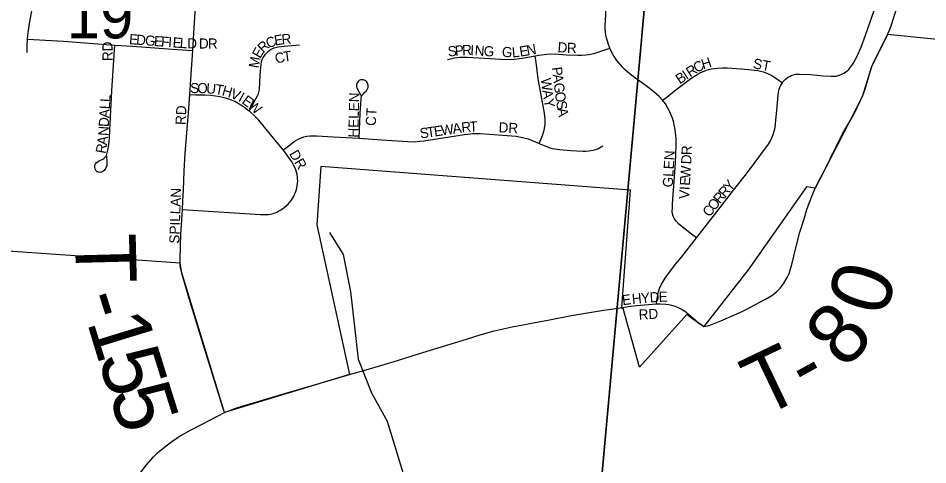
# Model space of a CAD drawing. Extents: x 1410790 to 1770854, y 448063 to 770588.
# Drawn here: x 1575504 to 1579997, y 652486 to 654692 of the extents above; entities that cross this region are included whole.
import ezdxf

# ---------------------------------------------------------------- set-up
doc = ezdxf.new("R2010")
doc.units = 0
for name, color, linetype in [('GM_X_City_Street', 7, 'Continuous'), ('GM_X_City_Street_Text', 7, 'Continuous'), ('GM_X_Corporation', 7, 'Continuous'), ('GM_X_Minor_River', 7, 'Continuous'), ('GM_X_Section', 7, 'Continuous'), ('GM_X_Section_Text', 7, 'Continuous'), ('GM_X_Township_Road', 7, 'Continuous'), ('GM_X_Township_Road_Text', 7, 'Continuous')]:
    doc.layers.add(name, color=color, linetype=linetype)

msp = doc.modelspace()

# ---------------------------------------------------------------- linework, layer by layer
at = {"layer": 'GM_X_City_Street'}
for points in [[(1579798.6, 654612.1), (1579807.8, 654632.2), (1579816.6, 654653.4), (1579843.7, 654742.5), (1579863.1, 654808), (1579876.4, 654849.9), (1579885, 654875.9), (1579900.3, 654932.5), (1579918, 655012.3), (1579923.2, 655038.1), (1579960.2, 655216.8), (1579964, 655238.6), (1579967.8, 655253.4), (1579970.8, 655260.7), (1579973.4, 655266.8), (1579979.4, 655276.4), (1579988.1, 655288.8), (1579994.2, 655295.9), (1580000.8, 655302.4)], [(1578426.8, 654543.5), (1578424.7, 654548.9), (1578420, 654561.2), (1578415.9, 654573.2), (1578412.8, 654584), (1578410, 654595.4), (1578407.4, 654609.5), (1578405.5, 654623.6), (1578403.9, 654640.7), (1578403.3, 654658.9), (1578404.2, 654680.7), (1578421.2, 655004.6)], [(1576373.8, 654646.5), (1576383.5, 654799.7), (1576388.2, 654862.6)], [(1575550.1, 654587.9), (1575553.1, 654621.7), (1575561.2, 654675), (1575573.3, 654737.2)], [(1579279.2, 654373.1), (1579281.7, 654376.8), (1579288, 654384.1), (1579294.4, 654390.6), (1579301.4, 654396.4), (1579309.3, 654401.9), (1579317.2, 654406.4), (1579326, 654410.2), (1579334.2, 654412.6), (1579343.4, 654414.8), (1579354.1, 654415.9), (1579363, 654415.8), (1579418.4, 654413.1), (1579480.3, 654407.8), (1579520.1, 654405), (1579532, 654405.3), (1579543.9, 654406.4), (1579554.2, 654408.3), (1579563.8, 654411.5), (1579572.6, 654415.3), (1579582.4, 654420.2), (1579590.7, 654425.7), (1579599.1, 654432.2), (1579606.6, 654439.3), (1579614.4, 654447.8), (1579621.4, 654457.5), (1579629.1, 654468.8), (1579639.1, 654486.6), (1579646.6, 654500.9), (1579667.9, 654549.2), (1579690.1, 654607.7), (1579743.7, 654762.9)], [(1576366, 654532.1), (1576373.8, 654646.5)], [(1575547.4, 654523.2), (1575548.8, 654558), (1575550.1, 654587.9)], [(1575550.1, 654587.9), (1575580, 654586.2), (1575728.1, 654577.7), (1575980.6, 654559.4)], [(1575939.8, 654010.2), (1575941.7, 653984.2), (1575942.3, 653977.3), (1575942.5, 653972.7), (1575941.9, 653968.8), (1575940.9, 653963.5), (1575939.1, 653957.7), (1575937.2, 653953.3), (1575935.2, 653949.6), (1575931.6, 653944.2), (1575927.8, 653939.5), (1575924.3, 653936.5), (1575920, 653933.7), (1575915, 653931.7), (1575910.6, 653930.8), (1575905.9, 653930.4), (1575900.8, 653930.8), (1575896.7, 653932.5), (1575893.2, 653934), (1575890.6, 653936.4), (1575887.6, 653939.6), (1575885.3, 653943.9), (1575883.5, 653947.8), (1575882, 653953.8), (1575881.6, 653959.8), (1575882.4, 653964.6), (1575883.8, 653969.1), (1575885.9, 653973.3), (1575888.5, 653977.4), (1575896.2, 653983.1), (1575903, 653987.2), (1575909.6, 653990.7), (1575922.7, 653996.3), (1575927.4, 653999.4), (1575931.5, 654003.3), (1575935.2, 654007.6), (1575937.6, 654010.9), (1575939.7, 654014.5), (1575947.3, 654039.5), (1575952.2, 654066), (1575955.1, 654100.9), (1575956.6, 654139.3), (1575966, 654333.2), (1575979.1, 654535), (1575980.6, 654559.4)], [(1575980.6, 654559.4), (1576068.7, 654553.1), (1576266.5, 654539), (1576340.4, 654533.9), (1576366, 654532.1)], [(1576644.7, 654232.8), (1576659, 654258.7), (1576678, 654293.3), (1576687.9, 654311.4), (1576690.4, 654318.2), (1576692.5, 654325.8), (1576693.9, 654332.7), (1576695.1, 654340.3), (1576697.3, 654373.8), (1576699.7, 654412), (1576702.3, 654447.7), (1576703.9, 654463.2), (1576705.9, 654477.1), (1576707.8, 654484.8), (1576710.6, 654491.8), (1576713.9, 654498.1), (1576718.2, 654504.5), (1576725, 654513.5), (1576733, 654522.3), (1576741.7, 654531.2), (1576750.1, 654537.6), (1576759.8, 654542.3), (1576768.9, 654545.3), (1576787.8, 654550.7), (1576817.3, 654553.7), (1576894.1, 654560.9)], [(1578058, 654506.2), (1578075.5, 654509.6), (1578114.4, 654514.5), (1578153.6, 654515.4), (1578212.4, 654511.4), (1578268, 654509.1), (1578286.9, 654509.5), (1578307.1, 654510.8), (1578322.6, 654512.6), (1578339.5, 654515.6), (1578352.1, 654518.7), (1578364, 654522.9), (1578391.2, 654532.1), (1578426.8, 654543.5)], [(1578687.2, 654287.1), (1578669.7, 654305), (1578644, 654329), (1578606.6, 654358.2), (1578559.1, 654391.4), (1578535.9, 654409.1), (1578515.7, 654425.8), (1578502.6, 654437.7), (1578489.8, 654450.2), (1578472.1, 654469.3), (1578461.8, 654483), (1578451.3, 654497.2), (1578442.7, 654510.3), (1578436.1, 654522.5), (1578426.8, 654543.5)], [(1576350.9, 654312.8), (1576358.1, 654415.1), (1576366, 654532.1)], [(1577624, 654487.9), (1577659, 654496.3), (1577685, 654499.5), (1577720.9, 654499.9), (1577835.3, 654492.2), (1577913.7, 654488.2), (1577952.9, 654489.2), (1577995.2, 654494), (1578058, 654506.2)], [(1578077.8, 654073.5), (1578089, 654101.1), (1578093.9, 654113.1), (1578101.3, 654138.2), (1578106.2, 654167.2), (1578107.1, 654193.3), (1578104.2, 654222.6), (1578088.4, 654302.8), (1578072, 654392.9), (1578063.6, 654461.1), (1578058, 654506.2)], [(1578687.2, 654287.1), (1578707.2, 654302.7), (1578746.4, 654332.9), (1578826.3, 654394.1), (1578839, 654402.9), (1578852.6, 654411.2), (1578867.6, 654419.6), (1578879.9, 654425.7), (1578891.7, 654430.5), (1578903.2, 654434.5), (1578915.9, 654438.5), (1578928.6, 654441.5), (1578942.2, 654443.7), (1578958.9, 654445.5), (1578981.8, 654446.8), (1579007.3, 654446.1), (1579075.8, 654441.7), (1579111.6, 654438.9), (1579156.7, 654433.1), (1579170.4, 654430.4), (1579184.9, 654426.7), (1579205.4, 654419.3), (1579227.1, 654408.2), (1579245.9, 654395.8), (1579279.2, 654373.1)], [(1577188.3, 654099.3), (1577193.8, 654223.3), (1577197.5, 654291.9), (1577198.2, 654298.4), (1577199.4, 654304.7), (1577201.2, 654309.2), (1577203.9, 654313.4), (1577210.5, 654320.5), (1577214.7, 654324.3), (1577218.4, 654327.6), (1577222.4, 654331.9), (1577226, 654336.7), (1577227.8, 654339.5), (1577229.4, 654342.7), (1577231.2, 654347.1), (1577232.5, 654351.9), (1577232.9, 654356.7), (1577232.8, 654361.6), (1577231.8, 654366.4), (1577230.1, 654370.9), (1577227.8, 654375), (1577224.6, 654378.9), (1577221.5, 654381.9), (1577217.4, 654384.6), (1577213.5, 654386.4), (1577209.2, 654387.7), (1577204, 654388.2), (1577199.5, 654388.1), (1577195.6, 654387.5), (1577191.7, 654386.2), (1577187.6, 654383.6), (1577184.1, 654380.3), (1577181.1, 654376.7), (1577178.4, 654372.2), (1577176.5, 654368), (1577175.2, 654363), (1577174.8, 654358.2), (1577175.1, 654353.3), (1577176.2, 654349), (1577178.1, 654344.1), (1577198.6, 654308.8)], [(1578854.7, 653606.9), (1578955, 653735.9), (1579038, 653843.4), (1579101.1, 653923), (1579210.3, 654069.8), (1579219.8, 654087), (1579226.1, 654101.4), (1579232.8, 654118), (1579237.8, 654133.3), (1579242.7, 654152.2), (1579245.4, 654171), (1579251.3, 654237.7), (1579257.6, 654312.5), (1579259.6, 654325.9), (1579262.9, 654340.7), (1579266.2, 654349.3), (1579270.1, 654358.1), (1579275.3, 654367.3), (1579279.2, 654373.1)], [(1576315, 653747.2), (1576317.2, 653791.1), (1576319.7, 653843), (1576323.1, 653938.1), (1576328.5, 654023.1), (1576346.6, 654245.2), (1576350.9, 654312.8)], [(1576644.7, 654232.8), (1576631.4, 654243.3), (1576616.3, 654253.9), (1576603.2, 654263), (1576590.2, 654271), (1576573.7, 654280), (1576558, 654286.7), (1576539.6, 654293.4), (1576520.8, 654299.2), (1576500.7, 654303.3), (1576479.2, 654306.8), (1576455, 654309.5), (1576426.8, 654311.3), (1576379.8, 654312.2), (1576350.9, 654312.8)], [(1578854.7, 653606.9), (1578829.9, 653625.6), (1578798.4, 653649.3), (1578767.4, 653675.5), (1578754.1, 653689.1), (1578745.9, 653701.7), (1578740, 653714.2), (1578736.4, 653725.8), (1578735.1, 653737.5), (1578735.3, 653754.8), (1578736.4, 653774.4), (1578750.3, 653977.4), (1578753.2, 654022.4), (1578754.7, 654064.7), (1578754.4, 654082.5), (1578753.8, 654097.6), (1578752.3, 654113.6), (1578750.9, 654127.2), (1578749.3, 654139.1), (1578747.5, 654150), (1578745, 654163.6), (1578742, 654176), (1578739.1, 654187.5), (1578735.9, 654198.3), (1578731.6, 654209.8), (1578726.6, 654221.4), (1578719.7, 654235.7), (1578711.6, 654251.3), (1578701, 654268.2), (1578687.2, 654287.1)], [(1576812.6, 654042.3), (1576782, 654080.5), (1576742.6, 654128.2), (1576692.7, 654187.5), (1576673, 654207.9), (1576647.8, 654230.4), (1576644.7, 654232.8)], [(1576812.6, 654042.3), (1576840, 654062.2), (1576867.7, 654082.4), (1576878.6, 654089.5), (1576890.4, 654095.8), (1576902.6, 654101.3), (1576915.2, 654105.5), (1576930.3, 654109.3), (1576945.4, 654110.9), (1576977.8, 654110.6), (1577059.3, 654106.3), (1577188.3, 654099.3)], [(1577188.3, 654099.3), (1577298.4, 654091), (1577428.1, 654083.1), (1577465, 654081.7), (1577486.8, 654083.8), (1577507.3, 654086.1), (1577708.1, 654118), (1577750.5, 654122.1), (1577786.5, 654122.3), (1577963.1, 654108.5), (1577995.4, 654103.3), (1578023.8, 654095.6), (1578063.3, 654079.6), (1578077.8, 654073.5)], [(1578077.8, 654073.5), (1578117.7, 654056.5), (1578130.3, 654052.4), (1578142.8, 654049.2), (1578178.3, 654043), (1578233.9, 654038), (1578292.9, 654035.4), (1578308.4, 654035.7), (1578322.3, 654036.7), (1578334.6, 654038.4), (1578344.9, 654040.5), (1578356.4, 654043.8), (1578366.8, 654047.5), (1578375.8, 654051.6), (1578384.3, 654056.3), (1578392.6, 654061.6)], [(1576315, 653747.2), (1576340.4, 653745.5), (1576701.5, 653722), (1576715.3, 653721.7), (1576727.7, 653721.9), (1576739.8, 653723), (1576750.6, 653724.6), (1576762.8, 653727.4), (1576772.7, 653730.5), (1576782.2, 653734.7), (1576790.3, 653739.2), (1576801.4, 653745.9), (1576809.1, 653751.1), (1576817.1, 653757), (1576827.2, 653765.2), (1576836.9, 653773.8), (1576844.5, 653782.2), (1576852, 653791.1), (1576858.4, 653800.7), (1576864.2, 653810.5), (1576869.2, 653820.6), (1576873.7, 653831.4), (1576877.4, 653841.6), (1576880.4, 653853), (1576882.7, 653863.7), (1576884.2, 653875.2), (1576884.9, 653888.4), (1576884.3, 653897.9), (1576883.3, 653908.9), (1576881.1, 653920.4), (1576878.2, 653932.1), (1576874.7, 653942.4), (1576870.3, 653954), (1576864.2, 653966.3), (1576856.6, 653980.7), (1576847.9, 653994.8), (1576821, 654032), (1576812.6, 654042.3)], [(1576303.8, 653481.6), (1576303.3, 653503.7), (1576305.5, 653564.9), (1576307.8, 653626.3), (1576311.5, 653694.6), (1576315, 653747.2)], [(1578657.2, 653281.5), (1578659.1, 653298.2), (1578660.3, 653307.7), (1578661.8, 653318.3), (1578663.3, 653326.9), (1578664.8, 653335.2), (1578666.9, 653342.9), (1578669.3, 653350.7), (1578671.9, 653358.5), (1578675.9, 653367.1), (1578681.5, 653378.2), (1578689.3, 653392.4), (1578699.6, 653408.5), (1578720.4, 653437.3), (1578753.1, 653478.3), (1578779.9, 653511.4), (1578854.7, 653606.9)], [(1578486.1, 653263.2), (1578509.1, 653267), (1578530.8, 653270.3), (1578557.6, 653273.6), (1578657.2, 653281.5)], [(1578657.2, 653281.5), (1578674.6, 653281.6), (1578703.8, 653279.7), (1578717.9, 653277.3), (1578731.5, 653274.1), (1578747, 653269.4), (1578763.5, 653263.2), (1578773.8, 653259), (1578783.7, 653253.9), (1578797.3, 653244.4), (1578810.9, 653233.1)]]:
    msp.add_lwpolyline(points, dxfattribs=at)
at = {"layer": 'GM_X_Corporation'}
msp.add_lwpolyline([(1580895.2, 654500.4), (1579798.6, 654612.1), (1579719.6, 654451.3), (1579673.4, 654303.5), (1579521.1, 654009.1), (1579440.1, 653852), (1579397.5, 653858.4), (1579109.1, 653449.3), (1578890.3, 653169.1), (1578843.8, 653201.1), (1578807.1, 653228.3), (1578572.6, 652968.6), (1578491.6, 653258.7), (1578485.5, 653258.1), (1578486.1, 653263.2), (1578528.1, 653842.6), (1576998.9, 653959.1), (1576979.1, 653670.8), (1577139.8, 652931.6), (1576522.3, 652745.4), (1576311.5, 653433.7), (1576303.8, 653481.6), (1575003.3, 653572.1)], dxfattribs=at)
at = {"layer": 'GM_X_Minor_River'}
msp.add_lwpolyline([(1577041, 653634.4), (1577108.8, 653524.9), (1577145.1, 653342), (1577182.6, 653008.9), (1577249.2, 652841.3), (1577326.4, 652701.6), (1577411, 652427.6)], dxfattribs=at)
at = {"layer": 'GM_X_Section'}
msp.add_lwpolyline([(1578830.2, 657303.9), (1578338.6, 651905), (1573001.5, 652381.8), (1573452.8, 657751.2)], close=True, dxfattribs=at)
msp.add_lwpolyline([(1578338.6, 651905), (1578830.2, 657303.9), (1584297.9, 656888.5)], dxfattribs=at)
at = {"layer": 'GM_X_Township_Road'}
for points in [[(1579440.1, 653852), (1579467.7, 653903.9), (1579491.9, 653950.4), (1579515.2, 653997.3), (1579576.1, 654120.4), (1579631.3, 654217.1), (1579663.6, 654282), (1579673.4, 654303.4), (1579681.2, 654324), (1579688, 654343), (1579694.4, 654364), (1579714, 654433.7), (1579717.5, 654445.8), (1579721.7, 654456.8), (1579730.2, 654475.7), (1579744.8, 654505.3), (1579798.6, 654612.1)], [(1578890.3, 653169.1), (1578909.3, 653172.6), (1578925.5, 653178.2), (1578975.1, 653198), (1579023.6, 653218.9), (1579086.2, 653246), (1579195.5, 653304), (1579226.5, 653322.5), (1579250, 653340.3), (1579268.5, 653358.9), (1579284.1, 653379.9), (1579302.9, 653410.7), (1579311.8, 653431.9), (1579324.8, 653476), (1579345.6, 653558.6), (1579365.7, 653634.7), (1579385.9, 653700.4), (1579398.3, 653741.7), (1579410.3, 653777.7), (1579425.4, 653816.8), (1579440.1, 653852)], [(1576522.3, 652745.4), (1576514, 652769.5), (1576432, 653034.2), (1576352.9, 653291), (1576324.8, 653387.1), (1576315.9, 653418.8), (1576310.4, 653439.7), (1576306.2, 653459.3), (1576304.5, 653471), (1576303.8, 653481.6)], [(1577139.8, 652931.6), (1577222.3, 652956.2), (1577377.7, 653002), (1577480.6, 653034.5), (1577637, 653081.7), (1577718.4, 653106.9), (1577790.8, 653129.9), (1577855, 653147.3), (1577943.4, 653168.2), (1578030.6, 653184.2), (1578120.9, 653201.2), (1578236.8, 653222.9), (1578385.1, 653249.2), (1578433.3, 653255.7), (1578486.1, 653263.2)], [(1578810.9, 653233.1), (1578829.5, 653217.6), (1578845.5, 653203.3), (1578861.7, 653188.8), (1578890.3, 653169.1)], [(1576522.3, 652745.4), (1576579.1, 652766.3), (1576610.9, 652775.7), (1576666.7, 652792.7), (1576826.2, 652840.4), (1577034.6, 652901.2), (1577139.8, 652931.6)], [(1576096.6, 652432.7), (1576137.2, 652486.8), (1576172.8, 652525.2), (1576192.7, 652545.1), (1576210.5, 652560.8), (1576241.1, 652585.7), (1576269.6, 652607.1), (1576308, 652631.3), (1576354.3, 652657.6), (1576453.3, 652709.2), (1576522.3, 652745.4)]]:
    msp.add_lwpolyline(points, dxfattribs=at)

# ---------------------------------------------------------------- texts
at = {"layer": 'GM_X_City_Street_Text'}
for s, rotation, p in [('E', 355.6788, (1576050.1, 654564.1)), ('D', 355.6915, (1576085.2, 654561.4)), ('G', 355.6915, (1576129.1, 654558.1)), ('E', 355.6788, (1576172.9, 654554.8)), ('F', 355.6958, (1576208.1, 654552.2)), ('I', 355.6683, (1576243.2, 654549.5)), ('E', 355.6711, (1576265.1, 654547.9)), ('L', 356.28, (1576300.8, 654545.2)), ('D', 359.137, (1576338.6, 654542.8)), ('D', 359.9929, (1576396.6, 654542.1)), ('R', 359.9941, (1576440.6, 654542.1)), ('C', 21.8781, (1576739.1, 654542.1)), ('E', 10.4368, (1576773.3, 654556.1)), ('R', 4.8141, (1576806.7, 654562.3)), ('RD', 90, (1575969.8, 654479.9)), ('E', 59.9264, (1576699.3, 654489.9)), ('R', 43.5919, (1576714.6, 654517.5)), ('S', 5.281, (1577628, 654502.5)), ('P', 5.2948, (1577663.1, 654505.7)), ('R', 1.4084, (1577697.3, 654508.9)), ('I', 356.3255, (1577735.7, 654509.9)), ('N', 355.7991, (1577757.5, 654508.5)), ('G', 356.6039, (1577802.2, 654505.2)), ('G', 354.7244, (1577891.1, 654502.3)), ('L', 4.7817, (1577944.5, 654498.2)), ('E', 9.2672, (1577983.8, 654501.6)), ('N', 10.1316, (1578019.3, 654507.5)), ('D', 355.4487, (1578166.8, 654524.5)), ('R', 358.9594, (1578213.9, 654520.8)), ('M', 79.1901, (1576690.9, 654442.2)), ('C', 15.5618, (1576779.7, 654466.4)), ('T', 7.7283, (1576816.1, 654476.6)), ('H', 17.9787, (1578887.4, 654438.8)), ('R', 33.6429, (1578823.4, 654398.7)), ('C', 30.0431, (1578855.7, 654420.2)), ('ST', 349.3885, (1579130.6, 654445.2)), ('P', 276.5997, (1578140, 654448.6)), ('A', 276.5936, (1578144.1, 654413.6)), ('B', 33.6429, (1578772.1, 654364.5)), ('I', 33.6416, (1578805.1, 654386.5)), ('S', 359.6995, (1576352.9, 654322.1)), ('O', 359.2349, (1576388, 654321.9)), ('U', 354.9877, (1576431, 654321.4)), ('T', 350.5017, (1576473.8, 654317.7)), ('W', 277.0958, (1578085.2, 654393.2)), ('G', 276.5936, (1578149.1, 654369.9)), ('H', 344.1026, (1576507.1, 654312.2)), ('V', 337.2893, (1576547.9, 654300.7)), ('I', 331.1279, (1576587.2, 654284.3)), ('HELEN', 88.7244, (1577184, 654101.7)), ('A', 278.7186, (1578092.5, 654334.9)), ('O', 278.4669, (1578154.4, 654324.4)), ('L', 86.5065, (1575956.3, 654241.3)), ('L', 86.4731, (1575958.4, 654276.4)), ('E', 323.589, (1576605, 654274.6)), ('W', 319.9038, (1576632.7, 654254.3)), ('Y', 280.3832, (1578099.4, 654289.9)), ('S', 279.8202, (1578161.1, 654279.6)), ('A', 86.5023, (1575953.6, 654197.4)), ('RD', 86.989, (1576330.4, 654163.6)), ('CT', 86.8222, (1577269.9, 654158.9)), ('A', 279.775, (1578167.1, 654245)), ('D', 86.4798, (1575950.9, 654153.4)), ('T', 2.8147, (1577734.1, 654131.1)), ('N', 86.3223, (1575948.1, 654109.4)), ('S', 8.0876, (1577491.2, 654097.6)), ('T', 8.0883, (1577526.1, 654102.6)), ('E', 8.0883, (1577560.9, 654107.5)), ('W', 8.0863, (1577595.8, 654112.5)), ('A', 8.0912, (1577652.4, 654120.5)), ('R', 6.4984, (1577695.6, 654126.7)), ('DR', 356.989, (1577875.9, 654128.5)), ('A', 83.0511, (1575942.5, 654062.6)), ('R', 79.5474, (1575934.8, 654020.4)), ('R', 88.7673, (1578830.1, 654015.1)), ('DR', 300.4661, (1576840.7, 654022.6)), ('GLEN', 86.9075, (1578737.2, 653855.6)), ('D', 87.2264, (1578828, 653969.7)), ('W', 86.6153, (1578823.8, 653898.8)), ('E', 86.591, (1578821.7, 653863.7)), ('Y', 50.3983, (1579021.2, 653833)), ('SPILLAN', 88.0227, (1576299.6, 653578)), ('V', 86.5668, (1578817.7, 653797.8)), ('I', 86.5437, (1578820.4, 653841.7)), ('R', 50.4183, (1578970.7, 653772)), ('R', 50.3841, (1578995.9, 653802.5)), ('O', 51.0535, (1578943.1, 653737.9)), ('C', 52.7172, (1578919.4, 653706.7)), ('E', 7.2335, (1578490.1, 653274.2)), ('H', 5.8454, (1578537.8, 653280.2)), ('Y', 4.2445, (1578581.2, 653284.7)), ('D', 3.8504, (1578625, 653287.9)), ('E', 1.3932, (1578668.3, 653290.9)), ('RD', 3.011, (1578570.1, 653203.1))]:
    msp.add_text(s, height=50, rotation=rotation, dxfattribs=at).set_placement(p)
at = {"layer": 'GM_X_Section_Text'}
msp.add_text('19', height=221, rotation=0, dxfattribs=at).set_placement((1575743.6, 654592.4))
at = {"layer": 'GM_X_Township_Road_Text'}
for s, rotation, p in [('T', 271.483, (1575783.9, 653624.3)), ('0', 72.5358, (1579781.9, 653209.4)), ('-', 287.5557, (1575804.8, 653309.7)), ('8', 48.272, (1579591, 652951.9)), ('1', 287.0706, (1575841.8, 653192.9)), ('5', 287.3216, (1575896.5, 653014.9)), ('T', 25.5627, (1579177.8, 652718.1)), ('-', 28.9362, (1579397.4, 652823.8)), ('5', 287.3819, (1575951.6, 652838.1))]:
    msp.add_text(s, height=300, rotation=rotation, dxfattribs=at).set_placement(p)

doc.saveas('drawing.dxf')
